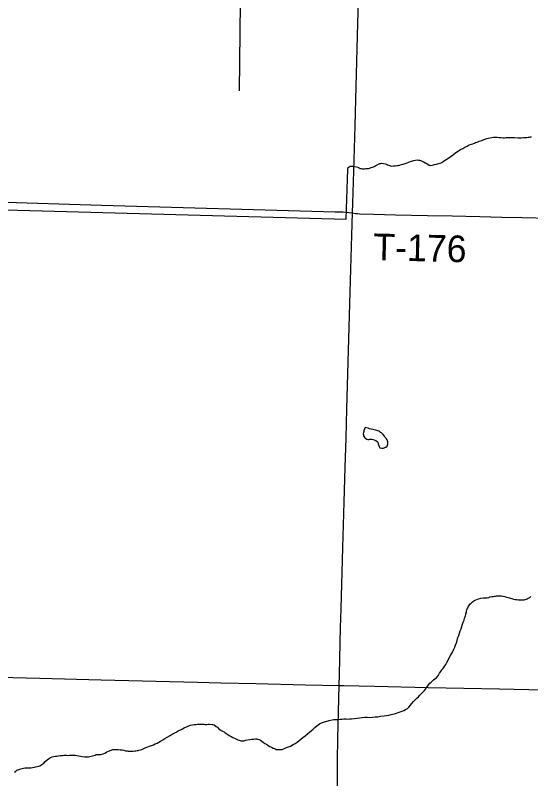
# Model space of a CAD drawing. Extents: x 2.1 to 73.9, y 4 to 26.
# Drawn here: x 42.924 to 43.472, y 18.741 to 19.554 of the extents above; entities that cross this region are included whole.
import ezdxf

# ---------------------------------------------------------------- set-up
doc = ezdxf.new("R2010")
doc.units = 0
for name, color, linetype in [('GM_X_County_Road', 7, 'Continuous'), ('GM_X_Minor_Lake', 7, 'Continuous'), ('GM_X_Minor_River', 7, 'Continuous'), ('GM_X_State_Route', 7, 'Continuous'), ('GM_X_Township_Road', 7, 'Continuous'), ('GM_X_Township_Road_Text', 7, 'Continuous'), ('GM_X_US_Route', 7, 'Continuous')]:
    doc.layers.add(name, color=color, linetype=linetype)

msp = doc.modelspace()

# ---------------------------------------------------------------- linework, layer by layer
at = {"layer": 'GM_X_County_Road'}
msp.add_lwpolyline([(42.78752, 19.35927), (42.78869, 19.35928), (43.01546, 19.35237), (43.264, 19.34511), (43.27224, 19.34504), (43.27563, 19.34483), (43.2786, 19.34447), (43.28265, 19.34389)], dxfattribs=at)
at = {"layer": 'GM_X_Minor_Lake'}
for points in [[(43.29596, 19.11542), (43.29467, 19.11219), (43.29446, 19.11125), (43.29424, 19.11011), (43.29402, 19.10879), (43.29418, 19.10745), (43.29435, 19.1065), (43.2949, 19.10554), (43.29564, 19.10457), (43.29657, 19.1036), (43.29769, 19.10301), (43.29883, 19.10279), (43.29996, 19.10258), (43.30092, 19.10293), (43.30301, 19.10289), (43.30453, 19.10247), (43.30623, 19.10205), (43.30754, 19.10146), (43.30867, 19.10067), (43.30941, 19.0997), (43.30994, 19.09817), (43.31029, 19.09683), (43.31083, 19.0953), (43.31155, 19.09377), (43.31383, 19.09353), (43.31516, 19.0935), (43.31631, 19.09385), (43.31777, 19.0943)], [(43.31777, 19.0943), (43.31803, 19.09438), (43.31939, 19.09549), (43.31979, 19.09643), (43.32, 19.09756), (43.32021, 19.09851), (43.32025, 19.10003), (43.3199, 19.10136), (43.31935, 19.10233), (43.3188, 19.10329), (43.3175, 19.10465), (43.31659, 19.10619), (43.31511, 19.10812), (43.31343, 19.10968), (43.3125, 19.11027), (43.31156, 19.11086), (43.31062, 19.11145), (43.30949, 19.11186), (43.30835, 19.11207), (43.30722, 19.11248), (43.30552, 19.11289), (43.3042, 19.11312), (43.30249, 19.11353), (43.3008, 19.11414), (43.2991, 19.11456), (43.29596, 19.11542)]]:
    msp.add_lwpolyline(points, dxfattribs=at)
at = {"layer": 'GM_X_Minor_River'}
for points in [[(43.16221, 19.47411), (43.16638, 19.84852)], [(43.27742, 19.39061), (43.27784, 19.39231), (43.28015, 19.39377), (43.28148, 19.39374), (43.283, 19.39371), (43.28471, 19.39348), (43.28679, 19.39305), (43.2883, 19.39264), (43.28962, 19.39204), (43.29074, 19.39144), (43.29169, 19.39123), (43.29301, 19.39101), (43.29397, 19.39099), (43.2953, 19.39096), (43.29663, 19.39112), (43.29815, 19.39128), (43.29968, 19.39143), (43.30159, 19.39196), (43.30255, 19.39232), (43.30389, 19.39267), (43.30504, 19.39321), (43.3062, 19.39375), (43.30735, 19.39449), (43.3087, 19.39522), (43.31024, 19.39594), (43.31158, 19.39648), (43.31273, 19.39665), (43.31387, 19.39681), (43.31558, 19.39677), (43.31747, 19.39616), (43.3186, 19.39575), (43.31973, 19.39535), (43.32105, 19.39475), (43.32218, 19.39434), (43.32312, 19.39413), (43.32426, 19.39392), (43.32616, 19.39406), (43.32807, 19.39421), (43.32978, 19.39436), (43.33112, 19.39452), (43.33207, 19.39469), (43.33303, 19.39486), (43.33456, 19.39539), (43.33647, 19.39573), (43.33858, 19.39644), (43.34068, 19.39715), (43.3426, 19.39787), (43.34414, 19.39859), (43.34797, 19.39984), (43.34969, 19.40018), (43.3514, 19.40033), (43.35273, 19.4003), (43.35387, 19.40008), (43.355, 19.39987), (43.35614, 19.39946), (43.35726, 19.39887), (43.35858, 19.39827), (43.36008, 19.39747), (43.36102, 19.39688), (43.36271, 19.39589), (43.36402, 19.39492), (43.3661, 19.39449), (43.36725, 19.39484), (43.36878, 19.39519), (43.36992, 19.39554), (43.37183, 19.39588), (43.37317, 19.39623), (43.37432, 19.39658), (43.37585, 19.39712), (43.37758, 19.39784), (43.37951, 19.39912), (43.38221, 19.40096), (43.3851, 19.40261), (43.38762, 19.40445), (43.38994, 19.40629), (43.39245, 19.40814), (43.39535, 19.40997), (43.39766, 19.41144), (43.39997, 19.41271), (43.40228, 19.41399), (43.40459, 19.41508), (43.4069, 19.41636), (43.4092, 19.41706), (43.41073, 19.4176), (43.41226, 19.41813), (43.41361, 19.41886), (43.41533, 19.41939), (43.41745, 19.42048), (43.42032, 19.42118), (43.42243, 19.42208), (43.42435, 19.4228), (43.42569, 19.42334), (43.42683, 19.4235), (43.43103, 19.42416), (43.43256, 19.42451), (43.43427, 19.42466), (43.43674, 19.42461), (43.43864, 19.42437), (43.44054, 19.42414), (43.44262, 19.4239), (43.44433, 19.42386)], [(43.44433, 19.42386), (43.44624, 19.4242), (43.44891, 19.42433), (43.45195, 19.42445), (43.45518, 19.42419), (43.45878, 19.42392), (43.46221, 19.42403), (43.46468, 19.42416), (43.46678, 19.42431), (43.4683, 19.42446), (43.46963, 19.42462), (43.47097, 19.42478), (43.47211, 19.42495), (43.47307, 19.42511)], [(42.18451, 18.85987), (42.6347, 18.84675), (42.64317, 19.0456), (42.76264, 19.04082), (42.77044, 19.35115), (43.27583, 19.33747), (43.27742, 19.39061)], [(43.40896, 18.92843), (43.41051, 18.9301), (43.41167, 18.93083), (43.41302, 18.93156), (43.41475, 18.93228), (43.41685, 18.933), (43.41915, 18.93351), (43.42201, 18.93383), (43.4241, 18.93397), (43.42581, 18.93412), (43.42753, 18.93446), (43.42907, 18.935), (43.43078, 18.93534), (43.43231, 18.93549), (43.43364, 18.93565), (43.43479, 18.93582), (43.43593, 18.93598), (43.43727, 18.93614), (43.43841, 18.93611), (43.43955, 18.93609), (43.44107, 18.93605), (43.44296, 18.93582), (43.44466, 18.9354), (43.44655, 18.93479), (43.44825, 18.93437), (43.44976, 18.93396), (43.4509, 18.93374), (43.45203, 18.93334), (43.45411, 18.93272), (43.45562, 18.93231), (43.45752, 18.93207), (43.45941, 18.93184), (43.46112, 18.9318), (43.46264, 18.93177), (43.46416, 18.93173), (43.46531, 18.9319), (43.46645, 18.93206), (43.4676, 18.93241), (43.46856, 18.93277), (43.46972, 18.9337), (43.47126, 18.93442), (43.47242, 18.93553)], [(43.25173, 18.8017), (43.25785, 18.80346), (43.26091, 18.80415), (43.26281, 18.8043), (43.26433, 18.80426), (43.26605, 18.80441), (43.26776, 18.80457), (43.26928, 18.80472), (43.27138, 18.80486), (43.27347, 18.80501), (43.27575, 18.80496), (43.27746, 18.80492), (43.27937, 18.80506), (43.28146, 18.80521), (43.2847, 18.80551), (43.28737, 18.80583), (43.29004, 18.80634), (43.29271, 18.80666), (43.29557, 18.80679), (43.29823, 18.80673), (43.30108, 18.80666), (43.30393, 18.80679), (43.30679, 18.8071), (43.30965, 18.80742), (43.31251, 18.80792), (43.31613, 18.80822), (43.3188, 18.80873), (43.32109, 18.80906), (43.32357, 18.80957), (43.32549, 18.8101), (43.3274, 18.81062), (43.32932, 18.81134), (43.33123, 18.81187), (43.33334, 18.81258), (43.33545, 18.81329), (43.33717, 18.81401), (43.33891, 18.81511), (43.34102, 18.8162), (43.34258, 18.81769), (43.34433, 18.81955), (43.34589, 18.82141), (43.34765, 18.82346), (43.34941, 18.82532), (43.35115, 18.82699), (43.35271, 18.82866), (43.35427, 18.83034), (43.35583, 18.83201), (43.35739, 18.83368), (43.35914, 18.83536), (43.36031, 18.83685), (43.36129, 18.83816), (43.36345, 18.84133), (43.36502, 18.8432), (43.36618, 18.84412), (43.36734, 18.84523), (43.36889, 18.84653), (43.37025, 18.84783), (43.37199, 18.84893), (43.37316, 18.85023), (43.37414, 18.85173), (43.37533, 18.8536), (43.3767, 18.85547), (43.37769, 18.85716), (43.37867, 18.85846), (43.37984, 18.85996), (43.38083, 18.86145), (43.382, 18.86295), (43.383, 18.86501), (43.38439, 18.86764), (43.38558, 18.87008), (43.38678, 18.87252), (43.38796, 18.8744), (43.38895, 18.87608), (43.38956, 18.87759), (43.39035, 18.87928), (43.39135, 18.88135), (43.39216, 18.88361), (43.39317, 18.88605), (43.39399, 18.8885), (43.39482, 18.89171), (43.39582, 18.89378), (43.39644, 18.89623), (43.39726, 18.89868), (43.39807, 18.90113), (43.39889, 18.90359), (43.39971, 18.90603), (43.40051, 18.90811), (43.40132, 18.91018), (43.40194, 18.91225), (43.40254, 18.91376), (43.40295, 18.91489), (43.40317, 18.91621), (43.40338, 18.91735), (43.40379, 18.91848), (43.40401, 18.9198), (43.40442, 18.92112), (43.40564, 18.92451), (43.40642, 18.92563), (43.4072, 18.92657), (43.40799, 18.92769), (43.40896, 18.92843)], [(43.07827, 18.7815), (43.08058, 18.78277), (43.08289, 18.78424), (43.08521, 18.78552), (43.08829, 18.78735), (43.09041, 18.78863), (43.09252, 18.78972), (43.09464, 18.791), (43.09695, 18.79228), (43.09926, 18.79356), (43.10138, 18.79465), (43.1033, 18.79555), (43.10829, 18.79753), (43.11002, 18.79825), (43.11211, 18.79859), (43.11383, 18.79893), (43.11574, 18.79926), (43.11765, 18.79941), (43.11936, 18.79956), (43.12088, 18.79953), (43.12202, 18.7995), (43.12316, 18.79948), (43.12411, 18.79945), (43.12525, 18.79924), (43.1262, 18.79922), (43.12753, 18.79919), (43.12886, 18.79935), (43.13038, 18.79931), (43.13304, 18.79925), (43.13399, 18.79923), (43.13512, 18.79864), (43.13737, 18.79707), (43.13867, 18.79609), (43.13998, 18.79492), (43.14129, 18.79394), (43.14278, 18.79277), (43.14428, 18.79197), (43.14579, 18.79118), (43.1471, 18.7902), (43.14859, 18.78921), (43.14991, 18.78843), (43.15141, 18.78744), (43.15347, 18.78626), (43.15516, 18.78527), (43.15685, 18.78447), (43.15836, 18.78368), (43.15967, 18.78308), (43.16061, 18.78268), (43.16175, 18.78227), (43.16288, 18.78206), (43.16402, 18.78184), (43.16497, 18.78182), (43.1661, 18.7816), (43.16706, 18.78177), (43.16859, 18.78231), (43.17336, 18.78315), (43.17546, 18.78348), (43.17756, 18.78362), (43.17927, 18.78377), (43.1806, 18.78374), (43.18155, 18.78353), (43.18287, 18.78312), (43.18456, 18.78233), (43.18606, 18.78134), (43.18755, 18.78017), (43.18924, 18.77899), (43.19093, 18.778), (43.19261, 18.77683), (43.19468, 18.77583), (43.19637, 18.77484), (43.19806, 18.77405), (43.19938, 18.77345), (43.20032, 18.77304), (43.20145, 18.77264), (43.20335, 18.77241), (43.20487, 18.77237), (43.20639, 18.77253), (43.20753, 18.7725), (43.20907, 18.77304), (43.21079, 18.77376), (43.21233, 18.77448), (43.21425, 18.7752), (43.21636, 18.7761), (43.21925, 18.77774), (43.22156, 18.77902), (43.22349, 18.78031), (43.22562, 18.78197), (43.22755, 18.78345), (43.22968, 18.7853), (43.2322, 18.78714), (43.23471, 18.78917), (43.23685, 18.79102), (43.23878, 18.79269), (43.24072, 18.79416), (43.24228, 18.79603), (43.24441, 18.7975), (43.24615, 18.79879), (43.2475, 18.7999), (43.24866, 18.80063), (43.24962, 18.80099), (43.25173, 18.8017)], [(42.92259, 18.74835), (42.92394, 18.74946), (42.9251, 18.75038), (42.92625, 18.75073), (42.92721, 18.75109), (42.92836, 18.75164), (42.92932, 18.75199), (42.93085, 18.75234), (42.93238, 18.75269), (42.93391, 18.75303), (42.93562, 18.75299), (42.93733, 18.75295), (42.93999, 18.75308), (42.9419, 18.75342), (42.94381, 18.75357), (42.94514, 18.75392), (42.94667, 18.75426), (42.94821, 18.7548), (42.94954, 18.75515), (42.95379, 18.7579), (42.95535, 18.75958), (42.95748, 18.76143), (42.95884, 18.76254), (42.9598, 18.76327), (42.96115, 18.764), (42.96287, 18.76453), (42.96421, 18.76488), (42.96593, 18.76523), (42.96764, 18.76538), (42.96955, 18.76571), (42.97146, 18.76605), (42.97375, 18.76619), (42.97508, 18.76635), (42.97641, 18.76632), (42.97793, 18.76628), (42.97964, 18.76625), (42.98117, 18.7664), (42.98288, 18.76636), (42.98459, 18.76651), (42.98611, 18.76648), (42.98744, 18.76626), (42.98895, 18.76604), (42.99122, 18.76561), (42.99312, 18.76537), (42.9952, 18.76495), (42.99767, 18.7647), (42.99976, 18.76465), (43.00147, 18.7648), (43.003, 18.76515), (43.00434, 18.7655), (43.00587, 18.76584), (43.00721, 18.76619), (43.00854, 18.76654), (43.00951, 18.76709), (43.01065, 18.76726), (43.01198, 18.76723), (43.0135, 18.76719), (43.01464, 18.76717), (43.01579, 18.76733), (43.01693, 18.76768), (43.01828, 18.76822), (43.01962, 18.76895), (43.02117, 18.76987), (43.0227, 18.77059), (43.02367, 18.77114), (43.02616, 18.77203), (43.02731, 18.77239), (43.02902, 18.77254), (43.02997, 18.77252), (43.0313, 18.77249), (43.03301, 18.77245), (43.03529, 18.77221), (43.03718, 18.77198), (43.03927, 18.77174), (43.04097, 18.77113), (43.04248, 18.77091), (43.04362, 18.77069), (43.04476, 18.77067), (43.0459, 18.77064), (43.04742, 18.77061), (43.04913, 18.77076), (43.05066, 18.77091), (43.05199, 18.77107), (43.05333, 18.77123), (43.05428, 18.7714), (43.05524, 18.77176), (43.05639, 18.77211), (43.05811, 18.77264), (43.05983, 18.77318), (43.06176, 18.77427), (43.06463, 18.77516), (43.06655, 18.77587), (43.06866, 18.77677), (43.07058, 18.77749), (43.0725, 18.7784), (43.07442, 18.7793), (43.07634, 18.78021), (43.07827, 18.7815)]]:
    msp.add_lwpolyline(points, dxfattribs=at)
at = {"layer": 'GM_X_State_Route'}
for points in [[(43.28265, 19.34389), (43.28304, 19.35443), (43.28405, 19.38861), (43.28548, 19.43678), (43.2865, 19.47875), (43.28822, 19.54557), (43.28877, 19.56889), (43.28949, 19.59219), (43.29022, 19.61861), (43.2911, 19.64813), (43.29202, 19.68232), (43.29322, 19.72428), (43.29417, 19.75691), (43.29576, 19.81286), (43.29631, 19.82764), (43.29683, 19.84194), (43.29715, 19.85263)], [(43.26839, 18.84066), (43.26861, 18.8525), (43.26992, 18.90223), (43.27065, 18.92242), (43.27236, 18.9877), (43.27378, 19.03586), (43.27489, 19.07316), (43.27572, 19.10423), (43.27654, 19.13532), (43.27944, 19.23477), (43.28056, 19.27207), (43.28191, 19.32024), (43.28265, 19.34389)], [(43.31618, 18.57917), (43.31436, 18.58446), (43.31162, 18.59172), (43.308, 18.60029), (43.30214, 18.61299), (43.28952, 18.6397), (43.28509, 18.64965), (43.28155, 18.6583), (43.27889, 18.66562), (43.27653, 18.67305), (43.27399, 18.68204), (43.27175, 18.69111), (43.27017, 18.69874), (43.26887, 18.70642), (43.26786, 18.71414), (43.26715, 18.7219), (43.26664, 18.73123), (43.26646, 18.74057), (43.26655, 18.76079), (43.26709, 18.78411), (43.26839, 18.84066)]]:
    msp.add_lwpolyline(points, dxfattribs=at)
at = {"layer": 'GM_X_Township_Road'}
for points in [[(43.28265, 19.34389), (43.28547, 19.34339), (43.28785, 19.34317), (43.29031, 19.34304), (43.30506, 19.34276), (43.3283, 19.34205), (43.36239, 19.34135), (43.38873, 19.34072), (43.41818, 19.33998), (43.44142, 19.33959), (43.46311, 19.33899), (43.49256, 19.33849), (43.53791, 19.33789), (43.53839, 19.33789)], [(42.51639, 18.85934), (42.54729, 18.85844), (42.61254, 18.85659), (42.69643, 18.85441), (42.76169, 18.8528), (42.82072, 18.85137), (42.85491, 18.85062), (42.90618, 18.84936), (42.94968, 18.84843), (43.01493, 18.84665), (43.11748, 18.84432), (43.14233, 18.84346), (43.17962, 18.8428), (43.23244, 18.84145), (43.26839, 18.84066)], [(43.26839, 18.84066), (43.2734, 18.84055), (43.30591, 18.83983), (43.36324, 18.83849), (43.43912, 18.8371), (43.47016, 18.83635), (43.50881, 18.83545), (43.51821, 18.83544)]]:
    msp.add_lwpolyline(points, dxfattribs=at)
at = {"layer": 'GM_X_US_Route'}
for points in [[(43.28265, 19.34389), (43.28304, 19.35443), (43.28405, 19.38861), (43.28548, 19.43678), (43.2865, 19.47875), (43.28822, 19.54557), (43.28877, 19.56889), (43.28949, 19.59219), (43.29022, 19.61861), (43.2911, 19.64813), (43.29202, 19.68232), (43.29322, 19.72428), (43.29417, 19.75691), (43.29576, 19.81286), (43.29631, 19.82764), (43.29683, 19.84194), (43.29715, 19.85263)], [(43.26839, 18.84066), (43.26861, 18.8525), (43.26992, 18.90223), (43.27065, 18.92242), (43.27236, 18.9877), (43.27378, 19.03586), (43.27489, 19.07316), (43.27572, 19.10423), (43.27654, 19.13532), (43.27944, 19.23477), (43.28056, 19.27207), (43.28191, 19.32024), (43.28265, 19.34389)], [(43.31618, 18.57917), (43.31436, 18.58446), (43.31162, 18.59172), (43.308, 18.60029), (43.30214, 18.61299), (43.28952, 18.6397), (43.28509, 18.64965), (43.28155, 18.6583), (43.27889, 18.66562), (43.27653, 18.67305), (43.27399, 18.68204), (43.27175, 18.69111), (43.27017, 18.69874), (43.26887, 18.70642), (43.26786, 18.71414), (43.26715, 18.7219), (43.26664, 18.73123), (43.26646, 18.74057), (43.26655, 18.76079), (43.26709, 18.78411), (43.26839, 18.84066)]]:
    msp.add_lwpolyline(points, dxfattribs=at)

# ---------------------------------------------------------------- texts
at = {"layer": 'GM_X_Township_Road_Text'}
msp.add_text('T-176', height=0.028409, rotation=358.60435, dxfattribs=at).set_placement((43.30442, 19.29371))

doc.saveas('drawing.dxf')
